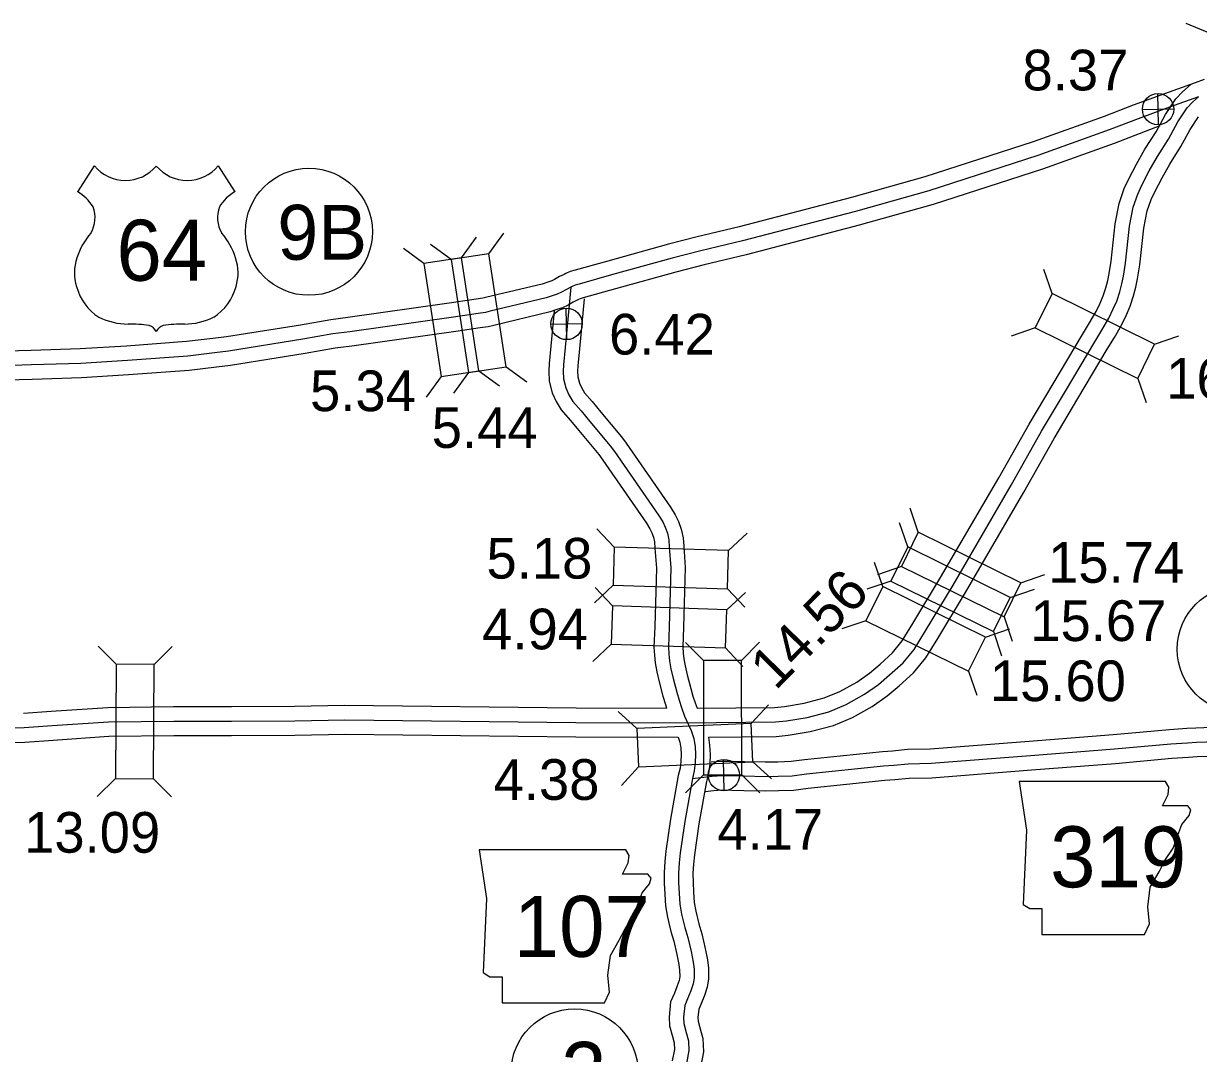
# Model space of a CAD drawing. Extents: x -83719 to 153526, y -11835 to 11446.
# Drawn here: x 2533.7 to 2940.5, y -139.2 to 217.3 of the extents above; entities that cross this region are included whole.
import ezdxf

# ---------------------------------------------------------------- set-up
doc = ezdxf.new("R2010")
doc.units = 0
for name, color, linetype in [('Level 10', 7, 'Continuous'), ('Level 15', 7, 'Continuous'), ('Level 20', 7, 'Continuous'), ('Level 21', 7, 'Continuous'), ('Level 22', 7, 'Continuous'), ('Level 25', 7, 'Continuous'), ('Level 26', 7, 'Continuous'), ('Level 27', 7, 'Continuous'), ('Level 58', 7, 'Continuous'), ('Level 59', 7, 'Continuous')]:
    doc.layers.add(name, color=color, linetype=linetype)

msp = doc.modelspace()

# ---------------------------------------------------------------- linework, layer by layer
at = {"layer": 'Level 10'}
for points in [[(2727.81, 122.07), (2726.23, 104.72), (2725.66, 98.82), (2725.55, 96.95), (2725.65, 95.04), (2726.2, 92.82), (2726.96, 91.14), (2727.95, 89.48), (2730.54, 86.51), (2733.62, 82.81), (2740.72, 74.3), (2742.39, 72.07), (2757.7, 49.89), (2759.38, 47.24), (2760.46, 44.99), (2761.46, 42.32), (2762.12, 39.28), (2762.28, 36.36), (2762.83, 28.99), (2762.22, 8.28), (2762, 1.61), (2762.15, -0.66), (2762.29, -2.61), (2762.76, -4.99), (2763.5, -8.17), (2764.7, -12.81), (2765.5, -15.47), (2766.26, -17.85), (2766.95, -19.73)], [(2717.39, 117.9), (2716.27, 105.65), (2715.69, 99.6), (2715.53, 96.99), (2715.71, 93.56), (2716.71, 89.52), (2718.08, 86.5), (2719.82, 83.59), (2722.93, 80.03), (2725.94, 76.41), (2732.87, 68.1), (2734.26, 66.23), (2749.36, 44.38), (2750.61, 42.39), (2751.25, 41.07), (2751.84, 39.49), (2752.18, 37.94), (2752.3, 35.72), (2752.82, 28.76), (2752.23, 8.6), (2751.98, 1.44), (2752.17, -1.36), (2752.36, -3.94), (2752.98, -7.09), (2753.79, -10.56), (2755.07, -15.5), (2755.94, -18.42), (2756.36, -19.73)], [(2771.82, -38.26), (2775.42, -38), (2779.06, -38.02), (2783.37, -38.13), (2790.53, -38.29), (2794.82, -38.23), (2799.44, -38.07), (2804.15, -37.43), (2831.08, -34.67), (2834.58, -34.42), (2839.77, -33.9), (2847.68, -33.76), (2881.93, -31.09), (2911, -28.81), (2930.54, -27.07), (2936.44, -26.65), (2939.62, -26.47), (2953.75, -25.93)], [(2760.36, -29.75), (2760.97, -31.44), (2761.27, -33.57), (2761.42, -35.77), (2761.31, -38.19), (2761.01, -40.46), (2760.41, -42.99), (2757.69, -58.14), (2756.13, -69.17), (2755.72, -72.78), (2755.49, -76.54), (2755.51, -80.23), (2755.7, -84.02), (2755.97, -88.07), (2756.63, -92.04), (2757.87, -96.97), (2758.87, -100.34), (2759.92, -104.93), (2760.6, -108.41), (2760.87, -110.4), (2760.91, -112.59), (2760.68, -113.9), (2760.07, -115.82), (2759.05, -118.34), (2757.73, -121.31), (2757.2, -126.59), (2757.39, -129.7), (2758.36, -133.31), (2758.96, -135.57), (2759.06, -137.88), (2758.32, -141.79)], [(2770.82, -29.69), (2771.23, -32.53), (2771.43, -35.67), (2771.28, -39.06), (2770.86, -42.27), (2770.21, -45.03), (2767.57, -59.73), (2766.05, -70.43), (2765.69, -73.65), (2765.49, -76.83), (2765.51, -79.95), (2765.68, -83.43), (2765.92, -86.91), (2766.43, -90), (2767.52, -94.32), (2768.55, -97.8), (2769.71, -102.86), (2770.47, -106.77), (2770.86, -109.64), (2770.92, -113.39), (2770.41, -116.29), (2769.49, -119.2), (2768.26, -122.25), (2767.52, -123.91), (2767.23, -126.79), (2767.31, -128.08), (2768.02, -130.72), (2768.9, -134.05), (2769.1, -138.61), (2768.18, -143.47)], [(2769.8, -48.54), (2772.65, -48.23), (2775.75, -48), (2778.91, -48.02), (2783.13, -48.13), (2790.49, -48.29), (2795.06, -48.23), (2800.29, -48.05), (2805.34, -47.36), (2831.95, -44.63), (2835.44, -44.38), (2840.36, -43.89), (2848.16, -43.75), (2882.7, -41.06), (2911.84, -38.78), (2931.34, -37.04), (2937.08, -36.63), (2940.09, -36.46), (2953.93, -35.93)]]:
    msp.add_lwpolyline(points, dxfattribs=at)
at = {"layer": 'Level 15'}
for points in [[(2942.55, 197.92), (2939.33, 196.85), (2928.79, 193.04), (2917.88, 189.03), (2907.86, 185.19), (2883.34, 176.35), (2845.73, 164.23), (2820.43, 157.14), (2781.43, 147), (2766.98, 143.47), (2757.05, 140.98), (2735.96, 135.12), (2724.7, 131.96), (2723.01, 131.48), (2721.52, 130.83), (2720.88, 130.5), (2719.33, 129.73), (2717.59, 128.73), (2716.59, 128.26), (2715.2, 127.8), (2713.28, 127.16), (2694.1, 122.56), (2692.69, 122.21), (2690.46, 121.94), (2681.88, 120.61), (2646, 115.61), (2640.06, 114.81), (2629.57, 112.95), (2603.94, 108.84), (2599.27, 108.26), (2590.08, 107.21), (2569.39, 105.66), (2553.3, 104.67), (2536.34, 104.13), (2523.07, 103.78)], [(2766.95, -19.73), (2793.75, -19.46), (2797.19, -19.11), (2803.99, -18), (2810.93, -16.14), (2816.4, -13.88), (2822.24, -10.62), (2826.62, -7.5), (2830.26, -4.41), (2834.6, -0.48), (2837.97, 3.59), (2841.67, 9.66), (2851.24, 25.51), (2871.37, 60.05), (2881.91, 78.69), (2890.17, 92.64), (2900.38, 109.71), (2902.81, 113.71), (2905.07, 117.62), (2906.48, 120.58), (2907.53, 123.03), (2908.44, 125.89), (2909.09, 128.42), (2909.61, 130.81), (2910.25, 135.07), (2911.71, 147.96), (2913.08, 155.08), (2914.84, 160.21), (2916.44, 163.57), (2919.1, 168.68), (2922, 173.84), (2925.83, 179.82), (2929.09, 185.87), (2932.69, 191.25), (2934.96, 193.74), (2937.96, 196.35)], [(2770.82, -29.69), (2794.31, -29.46), (2798.5, -29.03), (2806.1, -27.79), (2814.15, -25.63), (2820.77, -22.9), (2827.59, -19.08), (2832.77, -15.4), (2836.86, -11.93), (2841.84, -7.41), (2846.13, -2.23), (2850.22, 4.47), (2859.84, 20.41), (2880.04, 55.07), (2890.56, 73.67), (2898.77, 87.53), (2908.94, 104.55), (2911.41, 108.61), (2913.93, 112.96), (2915.6, 116.46), (2916.91, 119.54), (2918.05, 123.12), (2918.83, 126.1), (2919.45, 129.01), (2920.17, 133.76), (2921.6, 146.45), (2922.76, 152.5), (2924.12, 156.42), (2925.39, 159.11), (2927.9, 163.92), (2930.58, 168.69), (2934.46, 174.75), (2937.67, 180.71), (2940.59, 185.07)], [(2927.15, 181.87), (2911.35, 175.82), (2886.57, 166.89), (2848.61, 154.65), (2823.04, 147.49), (2783.88, 137.31), (2769.39, 133.76), (2759.61, 131.31), (2738.65, 125.49), (2727.42, 122.34), (2726.39, 122.04), (2725.83, 121.8), (2725.41, 121.58), (2724.05, 120.91), (2722.23, 119.86), (2720.31, 118.95), (2718.33, 118.3), (2716.01, 117.54), (2696.49, 112.85), (2694.52, 112.36), (2691.83, 112.03), (2683.33, 110.71), (2647.35, 105.7), (2641.6, 104.93), (2631.23, 103.09), (2605.36, 98.94), (2600.46, 98.33), (2591.03, 97.25), (2570.07, 95.68), (2553.76, 94.68), (2536.63, 94.14), (2523.2, 93.78)], [(2533.67, -21.42), (2543.24, -20.72), (2562.89, -19.39), (2585.66, -19.14), (2605.7, -19.15), (2627.54, -19.03), (2644.84, -18.68)], [(2644.84, -18.68), (2725.01, -19.6), (2756.36, -19.73)], [(2526.78, -31.56), (2534.14, -31.42), (2543.95, -30.7), (2563.28, -29.39), (2585.71, -29.14), (2605.73, -29.15), (2627.67, -29.02), (2645.04, -28.68)], [(2645.04, -28.68), (2724.93, -29.6), (2760.36, -29.75)]]:
    msp.add_lwpolyline(points, dxfattribs=at)
at = {"layer": 'Level 20'}
for p, q in [((2944.38, 214), (2936.25, 217.35)), ((2685.34, 136.27), (2690.54, 143.37)), ((2694.78, 137.64), (2699.98, 144.74)), ((2672.3, 134.26), (2665.2, 139.46)), ((2681.74, 135.63), (2674.64, 140.82)), ((2889.82, 123.83), (2886.99, 132.16)), ((2883.99, 111.98), (2875.66, 109.15)), ((2925.35, 106.34), (2933.68, 109.18)), ((2700.84, 98.51), (2707.94, 93.31)), ((2678.35, 95.12), (2673.15, 88.02)), ((2687.79, 96.49), (2682.59, 89.39)), ((2691.39, 97.14), (2698.5, 91.94)), ((2919.52, 94.5), (2922.36, 86.17)), ((2843.52, 41.22), (2840.69, 49.55)), ((2738.23, 36.05), (2732.19, 42.46)), ((2777.81, 34.89), (2784.21, 40.92)), ((2839.84, 36.14), (2837.01, 44.47)), ((2831.22, 22.44), (2828.38, 30.77)), ((2837.69, 29.38), (2829.36, 26.54)), ((2879.05, 23.73), (2887.38, 26.57)), ((2737.84, 22.86), (2731.44, 16.82)), ((2737.66, 15.7), (2731.65, 22.13)), ((2777.23, 14.37), (2783.66, 20.38)), ((2777.42, 21.69), (2783.46, 15.29)), ((2834.01, 24.3), (2825.68, 21.47)), ((2875.37, 18.66), (2883.7, 21.49)), ((2825.39, 10.6), (2817.06, 7.76)), ((2873.22, 11.89), (2876.06, 3.56)), ((2866.75, 4.95), (2875.08, 7.79)), ((2869.55, 6.82), (2872.38, -1.52)), ((2565.71, -4.45), (2559.52, 1.81)), ((2578.9, -4.52), (2585.16, 1.67)), ((2737.21, 2.51), (2730.78, -3.5)), ((2769.09, -3.14), (2762.86, 3.07)), ((2776.79, 1.18), (2782.8, -5.25)), ((2782.29, -3.12), (2788.5, 3.12)), ((2860.92, -6.89), (2863.75, -15.22)), ((2785.65, -25.01), (2791.59, -18.52)), ((2746.08, -26.75), (2739.59, -20.81)), ((2746.67, -39.94), (2740.72, -46.43)), ((2786.23, -38.2), (2792.72, -44.14)), ((2565.5, -44.05), (2559.24, -50.23)), ((2578.7, -44.11), (2584.89, -50.37)), ((2769.16, -42.74), (2762.95, -48.97)), ((2782.36, -42.72), (2788.6, -48.93))]:
    msp.add_line(p, q, dxfattribs=at)
for points in [[(2691.39, 97.14), (2685.34, 136.27), (2672.3, 134.26), (2678.35, 95.12)], [(2700.84, 98.51), (2694.78, 137.64), (2681.74, 135.63), (2687.79, 96.49)], [(2883.99, 111.98), (2919.52, 94.5), (2925.35, 106.34), (2889.82, 123.83)], [(2837.69, 29.38), (2873.22, 11.89), (2879.05, 23.73), (2843.52, 41.22)], [(2737.84, 22.86), (2777.42, 21.69), (2777.81, 34.89), (2738.23, 36.05)], [(2834.01, 24.3), (2869.55, 6.82), (2875.37, 18.66), (2839.84, 36.14)], [(2825.39, 10.6), (2860.92, -6.89), (2866.75, 4.95), (2831.22, 22.44)], [(2777.23, 14.37), (2737.66, 15.7), (2737.21, 2.51), (2776.79, 1.18)], [(2769.09, -3.14), (2769.16, -42.74), (2782.36, -42.72), (2782.29, -3.12)], [(2578.7, -44.11), (2578.9, -4.52), (2565.71, -4.45), (2565.5, -44.05)], [(2785.65, -25.01), (2746.08, -26.75), (2746.67, -39.94), (2786.23, -38.2)]]:
    msp.add_lwpolyline(points, close=True, dxfattribs=at)
at = {"layer": 'Level 21'}
for points in [[(2878.42, -45.04), (2880.96, -61.96), (2879.83, -87.61), (2882.09, -89.02), (2886.32, -89.02), (2886.32, -98.05), (2921.84, -98.05), (2923.54, -94.38), (2922.97, -88.46), (2923.82, -81.69), (2926.92, -76.34), (2928.89, -72.39), (2931.71, -68.16), (2933.41, -63.65), (2934.82, -59.98), (2937.35, -56.88), (2937.92, -54.91), (2936.79, -53.5), (2928.05, -53.5), (2930.02, -49.55), (2930.3, -47.01), (2929.13, -45.06)], [(2691.49, -68.66), (2694.03, -85.57), (2692.9, -111.23), (2695.15, -112.64), (2699.38, -112.64), (2699.38, -121.66), (2734.91, -121.66), (2736.6, -118), (2736.04, -112.08), (2736.88, -105.31), (2739.99, -99.95), (2741.96, -96.01), (2744.78, -91.78), (2746.47, -87.26), (2747.88, -83.6), (2750.42, -80.5), (2750.98, -78.52), (2749.85, -77.11), (2741.11, -77.11), (2743.09, -73.17), (2743.37, -70.63), (2742.2, -68.68)]]:
    msp.add_lwpolyline(points, close=True, dxfattribs=at)
at = {"layer": 'Level 22'}
for p, q in [((2558.2, 168.03), (2552.43, 159.11)), ((2601.1, 168.03), (2606.87, 159.11))]:
    msp.add_line(p, q, dxfattribs=at)
for centre, radius, start, end in [((2568.95, 177.07), 14.04, 220.075, 319.6701), ((2590.36, 177.07), 14.04, 220.3299, 319.925), ((2544.9, 146.16), 14.99, 30.7809, 59.9883), ((2614.41, 146.16), 14.99, 120.0117, 149.2191), ((2548.19, 150.11), 10.28, 328.8105, 21.2108), ((2611.11, 150.11), 10.28, 158.7892, 211.1895), ((2575.06, 129.05), 23.97, 138.9565, 162.6913), ((2584.24, 129.05), 23.97, 17.3087, 41.0435), ((2567.15, 131.01), 15.84, 160.9576, 197.3819), ((2592.15, 131.01), 15.84, 342.6181, 19.0424), ((2569.73, 131.06), 18.33, 195.1074, 237.1312), ((2589.58, 131.06), 18.33, 302.8688, 344.8926), ((2570.07, 136.83), 23.53, 244.0771, 269.5779), ((2589.23, 136.83), 23.53, 270.4221, 295.9229), ((2570.62, 70.19), 43.11, 81.1942, 90.9539), ((2576.01, 108.84), 4.13, 28.0342, 72.9864), ((2583.3, 108.84), 4.13, 107.0136, 151.9658), ((2588.69, 70.19), 43.11, 89.0461, 98.8058)]:
    msp.add_arc(centre, radius, start, end, dxfattribs=at)
at = {"layer": 'Level 26'}
for p, q in [((2926.66, 182.27), (2926.41, 193.11)), ((2921.11, 187.57), (2931.96, 187.82)), ((2721.86, 107.91), (2721.61, 118.76)), ((2716.31, 113.21), (2727.16, 113.46)), ((2776.3, -48.26), (2776.05, -37.41)), ((2770.75, -42.96), (2781.6, -42.71))]:
    msp.add_line(p, q, dxfattribs=at)
for centre in [(2926.53, 187.69), (2721.74, 113.33), (2776.18, -42.84)]:
    msp.add_circle(centre, 5.43, dxfattribs=at)
at = {"layer": 'Level 27'}
for centre in [(2632.52, 145.25), (2955.15, 0.75), (2724.51, -145.78)]:
    msp.add_circle(centre, 22, dxfattribs=at)
at = {"layer": 'Level 59'}
for points in [[(2940.54, 191.97), (2930.5, 188.34), (2919.64, 184.35), (2909.61, 180.51), (2884.96, 171.62), (2847.17, 159.44), (2821.73, 152.31), (2782.65, 142.16), (2768.19, 138.62), (2758.33, 136.14), (2737.3, 130.31), (2726.06, 127.15), (2724.7, 126.76), (2723.68, 126.31), (2723.15, 126.04), (2721.69, 125.32), (2719.91, 124.29), (2718.45, 123.6), (2716.76, 123.05), (2714.64, 122.35), (2695.29, 117.71), (2693.6, 117.28), (2691.14, 116.98), (2682.6, 115.66), (2646.68, 110.65), (2640.83, 109.87), (2630.4, 108.02), (2604.65, 103.89), (2599.86, 103.29), (2590.56, 102.23), (2569.73, 100.67), (2553.53, 99.68), (2536.49, 99.14), (2523.14, 98.78)], [(2644.94, -23.68), (2724.97, -24.6), (2763.38, -24.76), (2794.03, -24.46), (2797.84, -24.07), (2805.05, -22.89), (2812.54, -20.89), (2818.58, -18.39), (2824.91, -14.85), (2829.7, -11.45), (2833.56, -8.17), (2838.22, -3.94), (2842.05, 0.68), (2845.95, 7.06), (2855.54, 22.96), (2875.7, 57.56), (2886.23, 76.18), (2894.47, 90.09), (2904.66, 107.13), (2907.11, 111.16), (2909.5, 115.29), (2911.04, 118.52), (2912.22, 121.28), (2913.24, 124.51), (2913.96, 127.26), (2914.53, 129.91), (2915.21, 134.42), (2916.66, 147.2), (2917.92, 153.79), (2919.48, 158.32), (2920.92, 161.34), (2923.5, 166.3), (2926.29, 171.27), (2930.15, 177.28), (2933.38, 183.29), (2936.64, 188.16), (2938.46, 190.16), (2940.54, 191.97)], [(2723.15, 126.04), (2721.25, 105.19), (2720.67, 99.21), (2720.54, 96.97), (2720.68, 94.3), (2721.45, 91.17), (2722.52, 88.82), (2723.89, 86.54), (2726.73, 83.27), (2729.78, 79.61), (2736.8, 71.2), (2738.33, 69.15), (2753.53, 47.13), (2755, 44.82), (2755.85, 43.03), (2756.65, 40.9), (2757.15, 38.61), (2757.29, 36.04), (2757.83, 28.87), (2757.22, 8.44), (2756.99, 1.53), (2757.16, -1.01), (2757.33, -3.27), (2757.87, -6.04), (2758.65, -9.36), (2759.88, -14.15), (2760.72, -16.94), (2761.52, -19.47), (2762.6, -22.39), (2763.98, -25.44), (2764.84, -27.43), (2765.84, -30.22), (2766.25, -33.05), (2766.42, -35.72), (2766.3, -38.62), (2765.94, -41.37), (2765.31, -44.01), (2762.63, -58.93), (2761.09, -69.8), (2760.71, -73.21), (2760.49, -76.69), (2760.51, -80.09), (2760.69, -83.72), (2760.95, -87.49), (2761.53, -91.02), (2762.7, -95.64), (2763.71, -99.07), (2764.82, -103.89), (2765.53, -107.59), (2765.87, -110.02), (2765.91, -112.99), (2765.54, -115.09), (2764.78, -117.51), (2763.65, -120.29), (2762.62, -122.61), (2762.22, -126.69), (2762.35, -128.89), (2763.19, -132.01), (2763.93, -134.81), (2764.08, -138.24), (2763.25, -142.63)], [(2526.58, -26.57), (2533.91, -26.42), (2543.6, -25.71), (2563.08, -24.39), (2585.69, -24.14), (2605.72, -24.15), (2627.6, -24.02), (2644.94, -23.68)], [(2765.31, -44.01), (2772.19, -43.25), (2775.59, -43), (2778.98, -43.02), (2783.25, -43.13), (2790.51, -43.29), (2794.94, -43.23), (2799.86, -43.06), (2804.75, -42.39), (2831.52, -39.65), (2835.01, -39.4), (2840.06, -38.9), (2847.92, -38.75), (2882.31, -36.07), (2911.42, -33.8), (2930.94, -32.05), (2936.76, -31.64), (2939.86, -31.46), (2953.84, -30.93)]]:
    msp.add_lwpolyline(points, dxfattribs=at)

# ---------------------------------------------------------------- texts
at = {"layer": 'Level 21'}
for s, p in [('319', (2889.16, -81.7)), ('107', (2703.43, -105.78))]:
    msp.add_text(s, height=21.12, dxfattribs=at).set_placement(p)
at = {"layer": 'Level 22'}
msp.add_text('64', height=21.12, dxfattribs=at).set_placement((2565.86, 128.3))
at = {"layer": 'Level 25'}
for s, p in [('8.37', (2879.6, 194.19)), ('6.42', (2736.43, 102.75)), ('4.17', (2773.93, -68.67))]:
    msp.add_text(s, height=14.08, dxfattribs=at).set_placement(p)
at = {"layer": 'Level 27'}
for s, height, p in [('9B', 19.008, (2621.57, 135.56)), ('2', 21.12, (2719.78, -156.34))]:
    msp.add_text(s, height=height, dxfattribs=at).set_placement(p)
at = {"layer": 'Level 58'}
for s, p in [('16.86', (2929.37, 87.44)), ('5.34', (2632.89, 83.15)), ('5.44', (2675.03, 70.42)), ('5.18', (2694, 25.18)), ('15.74', (2888.45, 23.74)), ('15.67', (2882.3, 3.56)), ('4.94', (2692.5, 0.7)), ('15.60', (2868.28, -17.25)), ('4.38', (2696.46, -51.42)), ('13.09', (2533.89, -69.71))]:
    msp.add_text(s, height=14.08, dxfattribs=at).set_placement(p)
msp.add_text('14.56', height=14.08, rotation=45.3889, dxfattribs=at).set_placement((2794.09, -13.79))

doc.saveas('drawing.dxf')
